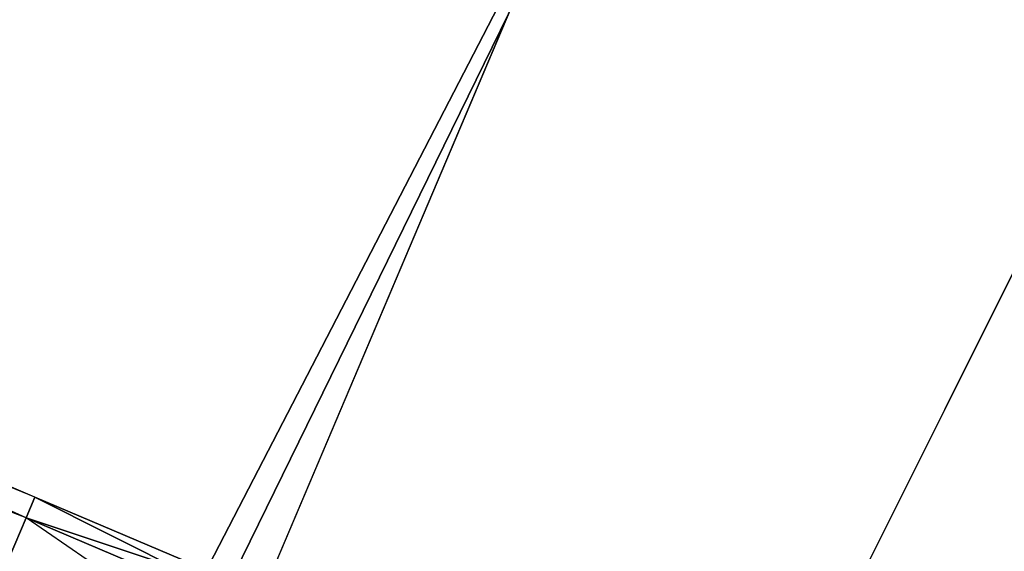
# Model space of a CAD drawing. Extents: x -91 to 91, y -91 to 262.
# Tile 291 of 480: x -57.16 to -54.63, y 25.14 to 26.5. Entities that reach past the tile are written whole.
import ezdxf

# ---------------------------------------------------------------- set-up
doc = ezdxf.new("R2010")
doc.units = 0
doc.header["$LTSCALE"] = 25.4
doc.layers.get('0').update_dxf_attribs({"linetype": 'CONTINUOUS'})

# ---------------------------------------------------------------- blocks, each defined once
blk = doc.blocks.new('ETE0_STL_1')
at = {"color": 0}
for p, q in [((-56.8072, 24.8384, 330.5076), (-53.0791, 32.0407, 330.5076)), ((-53.0791, 32.0407, 321.0076), (-56.8072, 24.8384, 321.0076)), ((-53.0791, 32.0407, 321.0076), (-56.8072, 24.8384, 321.0076)), ((-56.8072, 24.8384, 330.5076), (-53.0791, 32.0407, 330.5076)), ((-53.7694, 30.8683, 159.5), (-57.3385, 23.5859, 159.5)), ((-57.3385, 23.5859, 169), (-53.7694, 30.8683, 169)), ((-57.3385, 23.5859, 169), (-53.7694, 30.8683, 169)), ((-53.7694, 30.8683, 159.5), (-57.3385, 23.5859, 159.5)), ((-55.3001, 24.4555, 164.5076), (-52.7876, 29.4897, 164.5076)), ((-52.7876, 29.4897, 162.5076), (-55.3001, 24.4555, 162.5076)), ((-52.7876, 29.4897, 162.5076), (-55.3001, 24.4555, 162.5076)), ((-55.3001, 24.4555, 164.5076), (-52.7876, 29.4897, 164.5076)), ((-57.1423, 25.2213, 170.3622), (-64.2017, 28.2764, 170.1281)), ((-57.1197, 25.2744, 170.1281), (-64.2017, 28.2764, 170.1281)), ((-57.1423, 25.2213, 170.3622), (-64.2017, 28.2764, 170.1281)), ((-57.1197, 25.2744, 170.1281), (-64.2017, 28.2764, 170.1281)), ((-57.1197, 25.2744, 169.8871), (-64.2017, 28.2764, 170.1281)), ((-57.1197, 25.2744, 169.8871), (-64.2017, 28.2764, 170.1281)), ((-57.1197, 25.2744, 169.8871), (-64.2242, 28.2233, 169.653)), ((-57.1423, 25.2213, 169.653), (-64.2242, 28.2233, 169.653)), ((-57.1197, 25.2744, 169.8871), (-64.2242, 28.2233, 169.653)), ((-57.1423, 25.2213, 169.653), (-64.2242, 28.2233, 169.653)), ((-57.1423, 25.2213, 170.3622), (-64.2679, 28.1202, 170.5757)), ((-57.1423, 25.2213, 170.3622), (-64.2679, 28.1202, 170.5757)), ((-55.3367, 27.8505, 327.5076), (-58.4985, 20.3893, 327.5076)), ((-58.4985, 20.3893, 328.5076), (-55.3367, 27.8505, 328.5076)), ((-55.3367, 27.8505, 327.5076), (-58.4985, 20.3893, 327.5076)), ((-58.4985, 20.3893, 328.5076), (-55.3367, 27.8505, 328.5076)), ((-57.1197, 25.2744, 319.8871), (-59.8567, 26.4346, 319.6635)), ((-57.1197, 25.2744, 320.1281), (-59.8567, 26.4346, 319.6635)), ((-57.1197, 25.2744, 320.1281), (-59.8567, 26.4346, 319.6635)), ((-57.1197, 25.2744, 319.8871), (-59.8567, 26.4346, 319.6635)), ((-57.1423, 25.2213, 319.653), (-59.8567, 26.4346, 319.6635)), ((-57.1423, 25.2213, 319.653), (-59.8567, 26.4346, 319.6635)), ((-57.1423, 25.2213, 320.3622), (-59.9446, 26.4092, 320.1334)), ((-57.1423, 25.2213, 320.3622), (-59.9446, 26.4092, 320.1334)), ((-57.1197, 25.2744, 320.1281), (-59.9446, 26.4092, 320.1334)), ((-57.1197, 25.2744, 320.1281), (-59.9446, 26.4092, 320.1334)), ((-57.1423, 25.2213, 319.653), (-59.8613, 26.2522, 319.2211)), ((-57.1423, 25.2213, 319.653), (-59.8613, 26.2522, 319.2211)), ((-57.1197, 25.2744, 320.1281), (-57.1423, 25.2213, 320.3622)), ((-57.1423, 25.2213, 319.653), (-57.1197, 25.2744, 319.8871)), ((-57.1197, 25.2744, 320.1281), (-57.1423, 25.2213, 320.3622)), ((-57.1423, 25.2213, 319.653), (-57.1197, 25.2744, 319.8871)), ((-57.1423, 25.2213, 170.3622), (-57.1197, 25.2744, 170.1281)), ((-57.1197, 25.2744, 169.8871), (-57.1423, 25.2213, 169.653)), ((-57.1197, 25.2744, 169.8871), (-57.1423, 25.2213, 169.653)), ((-57.1423, 25.2213, 170.3622), (-57.1197, 25.2744, 170.1281)), ((-56.4575, 24.9937, 320.2712), (-57.1197, 25.2744, 320.1281)), ((-56.4575, 24.9937, 320.2712), (-57.1197, 25.2744, 319.8871)), ((-56.4575, 24.9937, 320.2712), (-57.1197, 25.2744, 320.1281)), ((-56.4575, 24.9937, 320.2712), (-57.1197, 25.2744, 319.8871)), ((-56.3127, 24.8696, 319.8322), (-57.1197, 25.2744, 319.8871)), ((-56.3127, 24.8696, 319.8322), (-57.1197, 25.2744, 319.8871)), ((-57.1197, 25.2744, 170.1281), (-56.4575, 24.9937, 169.744)), ((-57.1197, 25.2744, 169.8871), (-56.4575, 24.9937, 169.744)), ((-57.1197, 25.2744, 169.8871), (-56.4575, 24.9937, 169.744)), ((-57.1197, 25.2744, 170.1281), (-56.4575, 24.9937, 169.744)), ((-57.1197, 25.2744, 170.1281), (-56.3127, 24.8696, 170.183)), ((-57.1197, 25.2744, 170.1281), (-56.3127, 24.8696, 170.183)), ((-57.1423, 25.2213, 320.3622), (-57.186, 25.1181, 320.5757)), ((-57.186, 25.1181, 319.4395), (-57.1423, 25.2213, 319.653)), ((-57.1423, 25.2213, 320.3622), (-57.186, 25.1181, 320.5757)), ((-57.186, 25.1181, 319.4395), (-57.1423, 25.2213, 319.653)), ((-57.186, 25.1181, 170.5757), (-57.1423, 25.2213, 170.3622)), ((-57.1423, 25.2213, 169.653), (-57.186, 25.1181, 169.4395)), ((-57.1423, 25.2213, 169.653), (-57.186, 25.1181, 169.4395)), ((-57.186, 25.1181, 170.5757), (-57.1423, 25.2213, 170.3622)), ((-56.6815, 24.9043, 320.6847), (-57.1423, 25.2213, 320.3622)), ((-56.6815, 24.9043, 320.6847), (-57.1423, 25.2213, 320.3622)), ((-56.4575, 24.9937, 320.2712), (-57.1423, 25.2213, 320.3622)), ((-56.4575, 24.9937, 320.2712), (-57.1423, 25.2213, 320.3622)), ((-56.3127, 24.8696, 319.8322), (-57.1423, 25.2213, 319.653)), ((-56.3127, 24.8696, 319.8322), (-57.1423, 25.2213, 319.653)), ((-57.1423, 25.2213, 169.653), (-56.4575, 24.9937, 169.744)), ((-57.1423, 25.2213, 169.653), (-56.4575, 24.9937, 169.744)), ((-57.1423, 25.2213, 170.3622), (-56.3127, 24.8696, 170.183)), ((-57.1423, 25.2213, 170.3622), (-56.3127, 24.8696, 170.183))]:
    blk.add_line(p, q, dxfattribs=at)

msp = doc.modelspace()

# ---------------------------------------------------------------- block references
at = {"color": 253}
msp.add_blockref('ETE0_STL_1', (0, 0), dxfattribs=at)

doc.saveas('drawing.dxf')
